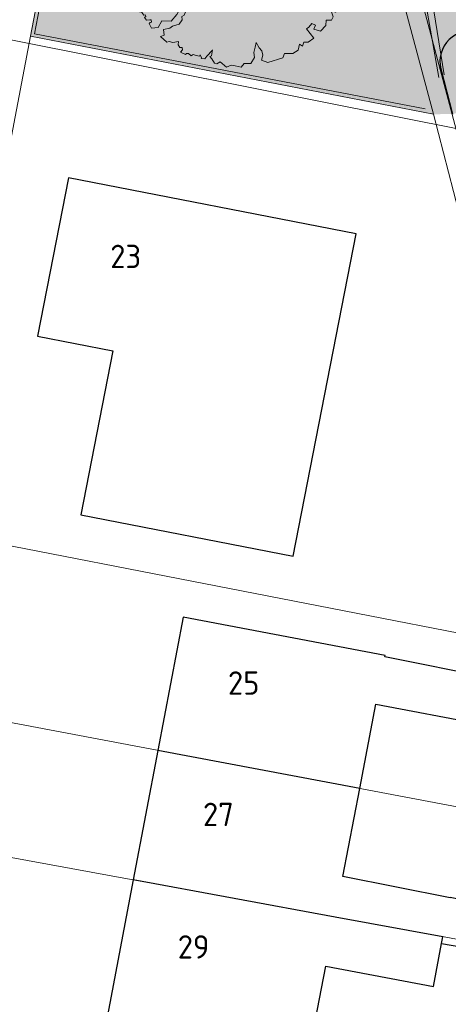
# Model space of a CAD drawing. Header units: metres. Extents: x 174282 to 175177, y 462028 to 462851.
# Tile 609 of 636: x 174434 to 174452, y 462555 to 462598. Entities that reach past the tile are written whole.
import ezdxf

# ---------------------------------------------------------------- set-up
doc = ezdxf.new("R2010")
doc.units = ezdxf.units.M
for name, color, linetype, lineweight in [('B-ME-GK-BESCHOEIING_DAMWAND_HOUT-G', 8, 'GK-BESCHOEIING', 18), ('B-ME-GR-BOOM-S', 8, 'Continuous', 20), ('B-ME-WH-WATERGANG_SLOOT_BODEM-G', 8, 'Continuous', 20), ('B-WE-OG-BEBOUWING-G', 8, 'Continuous', 30), ('B-WE-OG-BEBOUWING_HUISNUMMER-T20', 8, 'Continuous', 20), ('B-WE-OG-BOS-G', 8, 'Continuous', 20), ('B-WE-OG-TERREINAFSCHEIDING-G', 8, 'IE-TERREINAFSCHEIDING-KUNSTMATIG-DICHT', 20), ('B-WE-OG-WEG_VERHARD_OPEN -G', 8, 'Continuous', 20), ('B-XX-KG-GRENS_PERCEEL-G', 213, 'Continuous', 20), ('N-WE-AL-WERKGRENS-G', 173, 'AL-WERKGRENS', 20), ('N-WE-GR-PLANTVAK-V', 86, 'Continuous', 25), ('N-WE-WH-WATERGANG_INSTEEK-G', 50, 'Continuous', 25), ('N-WE-WH-WATERGANG_TALUD-V', 95, 'Continuous', 25)]:
    doc.layers.add(name, color=color, linetype=linetype, lineweight=lineweight)
doc.layers.add('N-WE-GR-GRAS_BERM-NECTAR-ONDER-MAAIMES-V', color=7, linetype='Continuous', lineweight=25, true_color=0xc4ff8a)
doc.styles.add('NLCS-ISO-M500-T20', font='NLCS-ISO.ttf', dxfattribs={"height": 1})
doc.linetypes.add('AL-WERKGRENS', pattern='A,10,[106,Afdeling.shx,S=1,R=0,X=0,Y=0],-2', length=12)
doc.linetypes.add('GK-BESCHOEIING', pattern='A,30,-5,[1,NLCS.SHX,S=1,R=0,X=0,Y=0],-5', length=40)
doc.linetypes.add('IE-TERREINAFSCHEIDING-KUNSTMATIG-DICHT', pattern='A,8,-1,[82,NLCS.SHX,S=0.75,R=90,X=0,Y=0],-1', length=10)

# ---------------------------------------------------------------- blocks, each defined once
blk = doc.blocks.new('boom')
blk.add_lwpolyline([(-0.3058869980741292, 1.961443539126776), (-0.367967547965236, 2.058375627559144), (-0.4348348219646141, 2.112359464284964), (-0.4631247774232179, 2.207472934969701), (-0.5531377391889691, 2.307727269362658), (-0.6209857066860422, 2.375745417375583), (-0.7266629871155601, 2.320002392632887), (-0.8640880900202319, 2.305284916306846), (-0.9726863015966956, 2.266609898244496), (-0.9458113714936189, 2.227808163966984), (-1.008520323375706, 2.215868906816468), (-1.03390285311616, 2.221838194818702), (-1.086159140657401, 2.23527011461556), (-1.117513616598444, 2.197960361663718), (-1.084666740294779, 2.169604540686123), (-1.135430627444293, 2.169604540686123), (-1.165292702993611, 2.165127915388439), (-1.249446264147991, 2.128632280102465), (-1.21374823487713, 2.083561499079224), (-1.238172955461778, 2.046001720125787), (-1.294538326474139, 2.021588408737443), (-1.271991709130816, 1.976517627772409), (-1.266355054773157, 1.907032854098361), (-1.228778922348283, 1.87322959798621), (-1.330235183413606, 1.893887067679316), (-1.364053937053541, 1.910788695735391), (-1.358417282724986, 1.967127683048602), (-1.424176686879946, 1.937080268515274), (-1.482420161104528, 1.940836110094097), (-1.493692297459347, 1.976517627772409), (-1.572603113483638, 1.910788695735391), (-1.514359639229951, 1.867595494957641), (-1.570723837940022, 1.860083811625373), (-1.615815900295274, 1.843182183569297), (-1.638361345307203, 1.865717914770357), (-1.702241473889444, 1.803745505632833), (-1.679694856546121, 1.732382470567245), (-1.763198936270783, 1.76855995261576), (-1.851489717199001, 1.662658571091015), (-1.745539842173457, 1.645008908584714), (-1.784387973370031, 1.57793787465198), (-1.85502083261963, 1.59911855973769), (-1.918591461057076, 1.595588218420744), (-1.900932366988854, 1.475567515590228), (-1.890337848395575, 1.47203717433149), (-1.943312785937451, 1.436737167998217), (-2.006882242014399, 1.450857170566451), (-2.02807127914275, 1.401436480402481), (-1.918591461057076, 1.352016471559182), (-1.794983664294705, 1.295535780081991), (-1.625464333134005, 1.267295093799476), (-1.636060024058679, 1.168454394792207), (-1.590148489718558, 1.140214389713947), (-1.505388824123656, 1.09432404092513), (-1.410034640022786, 1.111974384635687), (-1.304084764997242, 1.076673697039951), (-1.26170551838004, 1.006073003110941), (-1.349996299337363, 1.020193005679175), (-1.417098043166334, 1.059023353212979), (-1.473604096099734, 1.023723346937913), (-1.660781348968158, 0.9248826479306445), (-1.706692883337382, 1.101384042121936), (-1.752603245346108, 1.143744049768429), (-1.862084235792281, 1.073144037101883), (-1.939780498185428, 1.179044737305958), (-2.021009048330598, 1.207284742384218), (-2.112830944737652, 1.207284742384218), (-2.157668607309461, 1.233627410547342), (-2.207795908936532, 1.145943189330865), (-2.162274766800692, 1.111974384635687), (-2.179932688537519, 1.055493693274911), (-2.211717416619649, 1.041373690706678), (-2.265102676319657, 1.033418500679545), (-2.306358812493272, 0.9604088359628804), (-2.285881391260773, 0.9001723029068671), (-2.335325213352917, 0.8507516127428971), (-2.36357765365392, 0.8260412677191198), (-2.23643874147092, 0.7201405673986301), (-2.282350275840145, 0.6777805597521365), (-2.352983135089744, 0.6601302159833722), (-2.42008370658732, 0.6989605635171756), (-2.44127391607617, 0.5859991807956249), (-2.423615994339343, 0.5789391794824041), (-2.374173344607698, 0.5683495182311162), (-2.38476786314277, 0.5048088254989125), (-2.356514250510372, 0.4730384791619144), (-2.374173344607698, 0.3741977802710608), (-2.465995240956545, 0.3035970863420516), (-2.427147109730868, 0.236526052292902), (-2.437742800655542, 0.2012260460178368), (-2.508375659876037, 0.1518053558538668), (-2.487185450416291, 0.02472465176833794), (-2.448337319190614, 0.0106046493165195), (-2.416176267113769, -0.03011826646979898), (-2.416176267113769, -0.1056329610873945), (-2.442840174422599, -0.123401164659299), (-2.460616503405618, -0.1767057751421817), (-2.438396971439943, -0.2344522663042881), (-2.433952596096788, -0.2966413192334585), (-2.398399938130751, -0.2833149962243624), (-2.322850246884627, -0.2433367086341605), (-2.296186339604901, -0.2078003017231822), (-2.247301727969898, -0.2655467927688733), (-2.162863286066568, -0.2744312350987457), (-2.170781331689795, -0.412212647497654), (-2.219308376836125, -0.4221115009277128), (-2.295564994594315, -0.3943947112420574), (-2.347062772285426, -0.448839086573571), (-2.426291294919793, -0.4369604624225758), (-2.417377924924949, -0.5220912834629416), (-2.34508267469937, -0.5537682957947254), (-2.393609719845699, -0.6111823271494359), (-2.349044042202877, -0.6398890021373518), (-2.333198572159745, -0.7101722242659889), (-2.355987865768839, -0.7674179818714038), (-2.336416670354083, -0.8247080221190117), (-2.272109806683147, -0.8247080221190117), (-2.109946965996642, -0.8903817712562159), (-2.049833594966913, -0.8288998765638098), (-1.946385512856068, -0.8219134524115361), (-1.868099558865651, -0.7562390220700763), (-1.954772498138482, -0.8764089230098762), (-2.02606890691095, -0.8764089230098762), (-2.084783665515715, -0.9672351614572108), (-2.196619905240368, -0.9462752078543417), (-2.251139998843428, -1.030114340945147), (-2.214793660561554, -1.112556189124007), (-2.14674231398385, -1.126996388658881), (-2.119881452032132, -1.18313371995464), (-2.127207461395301, -1.255135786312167), (-2.094242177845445, -1.306391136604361), (-2.061276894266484, -1.301509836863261), (-2.033195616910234, -1.347883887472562), (-2.006334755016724, -1.373511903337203), (-1.983137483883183, -1.367409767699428), (-1.962381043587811, -1.402801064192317), (-1.996567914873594, -1.423547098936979), (-1.952614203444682, -1.480904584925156), (-1.881799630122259, -1.473582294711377), (-1.851276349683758, -1.476023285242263), (-1.84517192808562, -1.523617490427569), (-1.869590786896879, -1.535821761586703), (-1.89523006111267, -1.555347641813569), (-1.84293977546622, -1.650591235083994), (-1.701030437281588, -1.636952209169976), (-1.624783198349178, -1.495622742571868), (-1.419942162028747, -1.506018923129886), (-1.30532276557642, -1.364175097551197), (-1.231639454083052, -1.225058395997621), (-1.02696254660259, -1.195052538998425), (-0.9341758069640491, -1.083213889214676), (-0.8714082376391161, -0.9904691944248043), (-0.9478207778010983, -1.181413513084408), (-1.013317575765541, -1.26324698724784), (-1.100645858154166, -1.265974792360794), (-1.141581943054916, -1.377813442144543), (-1.196161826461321, -1.405091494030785), (-1.185246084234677, -1.473285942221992), (-1.253470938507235, -1.566029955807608), (-1.395380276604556, -1.609674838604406), (-1.449211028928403, -1.651869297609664), (-1.586414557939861, -1.683966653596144), (-1.572767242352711, -1.806074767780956), (-1.651909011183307, -1.830624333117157), (-1.512728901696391, -1.953374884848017), (-1.463606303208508, -1.94246366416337), (-1.389922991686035, -1.958829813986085), (-1.264387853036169, -1.937008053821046), (-1.274154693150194, -2.007791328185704), (-1.235320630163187, -2.06854835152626), (-1.186353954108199, -2.065173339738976), (-1.179600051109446, -2.117492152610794), (-1.220123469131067, -2.164747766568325), (-1.117126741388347, -2.220442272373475), (-1.091799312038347, -2.19850197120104), (-1.051275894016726, -2.200189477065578), (-0.9955564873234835, -2.244070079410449), (-0.9499673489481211, -2.220442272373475), (-0.8891822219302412, -2.242381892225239), (-0.8199550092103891, -2.252508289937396), (-0.8030696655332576, -2.225505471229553), (-0.7743658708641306, -2.28626249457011), (-0.7777434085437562, -2.306515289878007), (-0.7000729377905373, -2.313265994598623), (-0.6561731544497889, -2.252508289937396), (-0.5481107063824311, -2.129306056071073), (-0.5362910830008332, -2.119179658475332), (-0.5582409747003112, -2.244070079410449), (-0.5970762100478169, -2.262634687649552), (-0.5514870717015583, -2.309890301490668), (-0.4958825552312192, -2.403423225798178), (-0.4448970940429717, -2.420410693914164), (-0.3735162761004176, -2.376242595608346), (-0.2409529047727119, -2.488361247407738), (-0.1389796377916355, -2.447590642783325), (-0.05400308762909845, -2.457783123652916), (0.0785602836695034, -2.488361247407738), (0.1431426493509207, -2.41361570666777), (0.2791058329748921, -2.410218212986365), (0.3599697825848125, -2.285145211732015), (0.3450814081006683, -2.174336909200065), (0.3782689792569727, -2.059551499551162), (0.3982423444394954, -1.961784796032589), (0.4636675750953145, -2.077842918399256), (0.519553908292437, -2.138910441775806), (0.5372727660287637, -2.232924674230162), (0.5124666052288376, -2.340019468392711), (0.6494309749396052, -2.392442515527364), (0.9663755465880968, -2.28754941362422), (1.000460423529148, -2.199785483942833), (1.181574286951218, -2.196114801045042), (1.293255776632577, -2.126619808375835), (1.326109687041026, -1.995529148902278), (1.392091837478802, -2.040497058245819), (1.416086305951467, -1.956557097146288), (1.509061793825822, -1.956557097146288), (1.632029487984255, -1.8666219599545), (1.47607071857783, -1.668764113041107), (1.524057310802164, -1.632790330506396), (1.587187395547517, -1.556243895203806), (1.665020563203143, -1.590820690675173), (1.632029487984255, -1.674759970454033), (1.775952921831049, -1.717929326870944), (1.890494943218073, -1.594280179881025), (1.896397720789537, -1.480046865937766), (2.008382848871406, -1.480046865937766), (2.048199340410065, -1.412886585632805), (2.000917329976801, -1.286028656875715), (2.092993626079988, -1.310902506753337), (2.130321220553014, -1.261154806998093), (2.172626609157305, -1.221355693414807), (2.115390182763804, -1.149220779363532), (2.182581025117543, -1.096985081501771), (2.272168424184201, -1.069623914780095), (2.239817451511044, -0.9427659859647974), (2.304519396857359, -0.9203794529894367), (2.29207725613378, -0.8930176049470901), (2.080550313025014, -0.8656557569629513), (2.06810817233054, -0.7387978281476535), (1.854092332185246, -0.7910335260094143), (1.744596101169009, -0.7562097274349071), (1.65749759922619, -0.644276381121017), (1.450948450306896, -0.6393017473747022), (1.736858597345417, -0.6042783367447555), (1.796356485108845, -0.6887898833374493), (1.868380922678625, -0.6919203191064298), (1.927878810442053, -0.6418387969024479), (2.059401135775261, -0.7013102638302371), (2.159608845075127, -0.544807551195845), (2.316183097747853, -0.6105385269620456), (2.397601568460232, -0.5667178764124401), (2.428917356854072, -0.4884665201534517), (2.403849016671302, -0.3588439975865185), (2.471286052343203, -0.2970555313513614), (2.465665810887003, -0.2408834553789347), (2.431196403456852, -0.1345072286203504), (2.458827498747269, -0.0654611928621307), (2.48093214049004, -0.00746263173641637), (2.42566994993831, 0.03672726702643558), (2.44224813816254, 0.1416769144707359), (2.469879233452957, 0.1913905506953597), (2.458827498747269, 0.3073876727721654), (2.381459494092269, 0.3046258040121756), (2.265409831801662, 0.3791955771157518), (2.182516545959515, 0.3791955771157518), (2.35935485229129, 0.4316704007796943), (2.445011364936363, 0.4316704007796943), (2.431196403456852, 0.4896696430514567), (2.380280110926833, 0.6839297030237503), (2.325674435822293, 0.6644365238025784), (2.274970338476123, 0.7502056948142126), (2.232065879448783, 0.7852924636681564), (2.130657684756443, 0.7580028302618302), (2.255468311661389, 0.9568301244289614), (2.247667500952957, 1.027004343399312), (2.200863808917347, 1.097179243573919), (2.107255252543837, 1.143962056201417), (1.916137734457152, 1.077686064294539), (1.877133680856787, 0.9607290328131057), (1.830329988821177, 0.8710616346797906), (1.670414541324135, 0.8866559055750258), (1.533902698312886, 0.7657999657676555), (1.697717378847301, 0.9841204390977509), (1.818628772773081, 0.9880186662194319), (1.845931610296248, 1.151759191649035), (1.900536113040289, 1.198542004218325), (1.998045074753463, 1.22193341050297), (2.017222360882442, 1.394816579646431), (1.920916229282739, 1.451441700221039), (1.912237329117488, 1.565008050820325), (1.781351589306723, 1.716587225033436), (1.70282295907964, 1.706775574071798), (1.570305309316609, 1.760739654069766), (1.462328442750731, 1.741116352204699), (1.393614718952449, 1.824515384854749), (1.413246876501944, 1.903007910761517), (1.408339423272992, 2.006030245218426), (1.348060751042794, 2.065731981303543), (1.279852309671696, 2.105967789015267), (1.188162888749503, 2.123849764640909), (1.163563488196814, 2.169674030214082), (1.084173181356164, 2.192027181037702), (1.018201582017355, 2.250144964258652), (0.9432849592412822, 2.259085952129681), (0.8782699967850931, 2.241509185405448), (0.9028096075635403, 2.123770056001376), (0.8635452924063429, 2.084523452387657), (0.745752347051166, 2.020747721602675), (0.6623150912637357, 2.059994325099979), (0.6837140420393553, 2.248067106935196), (0.4365452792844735, 2.192450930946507), (0.495441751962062, 2.285661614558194), (0.4709009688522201, 2.423024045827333), (0.3187523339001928, 2.457364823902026), (0.2794880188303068, 2.413212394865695), (0.1567864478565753, 2.413212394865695), (0.08316527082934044, 2.462270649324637), (0.02917742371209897, 2.418118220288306), (-0.05691346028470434, 2.454903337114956), (-0.1622366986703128, 2.452458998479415), (-0.3862238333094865, 2.424999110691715), (-0.3586719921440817, 2.258476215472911), (-0.2992636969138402, 2.118135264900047), (-0.3058869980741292, 1.961443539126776)])
blk.add_circle((0, 0), 0.12)

msp = doc.modelspace()

# ---------------------------------------------------------------- hatches: boundary and pattern name
at = {"layer": 'N-WE-GR-GRAS_BERM-NECTAR-ONDER-MAAIMES-V'}
h = msp.add_hatch(color=256, dxfattribs=at)
h.dxf.hatch_style = 1
edge = h.paths.add_edge_path()
edge.add_line((174451.55, 462593.507), (174452.3756626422, 462593.5137308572))
edge.add_line((174452.3756626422, 462593.5137308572), (174451.874273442, 462595.4498633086))
edge.add_arc((174453.1327595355, 462595.7757662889), 1.299999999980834, 14.518618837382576, 194.5186188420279, ccw=False)
edge.add_line((174454.3912456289, 462596.101669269), (174454.9177042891, 462594.0687301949))
edge.add_line((174454.9177042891, 462594.0687301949), (174462.5609829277, 462587.9717294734))
edge.add_arc((174468.7969370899, 462595.7892019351), 10.00000000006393, 231.4208311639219, 265.2385246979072)
edge.add_line((174467.966859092, 462585.8237129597), (174470.4501510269, 462585.6168665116))
edge.add_arc((174469.7030808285, 462576.6479264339), 8.999999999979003, 3.0890956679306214, 85.23852469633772, ccw=False)
edge.add_line((174478.6900033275, 462577.1329253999), (174479.1990056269, 462567.7012264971))
edge.add_arc((174491.4891771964, 462568.3644925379), 12.30805585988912, 183.0890956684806, 234.1526042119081)
edge.add_arc((174469.6405202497, 462538.1233414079), 24.99999999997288, 41.671035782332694, 54.15260421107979, ccw=False)
edge.add_line((174488.3148796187, 462554.7446621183), (174491.7982687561, 462550.831010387))
edge.add_arc((174484.3285250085, 462544.1824821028), 10.00000000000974, 0.11168364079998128, 41.67103578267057, ccw=False)
edge.add_line((174494.3285060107, 462544.201974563), (174494.3530917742, 462531.5890377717))
edge.add_arc((174514.3530537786, 462531.628022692), 20.00000000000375, 180.1116836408, 200.1280481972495)
edge.add_line((174495.5745356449, 462524.7456352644), (174496.7901663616, 462521.4288002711))
edge.add_arc((174478.0116482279, 462514.5464128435), 20.00000000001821, -7.255982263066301, 20.128048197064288, ccw=False)
edge.add_arc((174517.6913189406, 462509.4943110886), 20.00000000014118, 172.7440177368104, 195.3369620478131)
edge.add_arc((174472.3651303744, 462497.0630348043), 26.99999999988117, -57.697869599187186, 15.33696204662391, ccw=False)
edge.add_line((174486.7934923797, 462474.2415017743), (174462.5468900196, 462458.9121741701))
edge.add_line((174462.5468900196, 462458.9121741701), (174463.6867683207, 462454.7762875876))
edge.add_line((174463.6867683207, 462454.7762875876), (174484.6251514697, 462460.5470475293))
edge.add_line((174484.6251514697, 462460.5470475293), (174500.7641837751, 462465.0259726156))
edge.add_line((174500.7641837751, 462465.0259726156), (174499.8438915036, 462468.3669805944))
edge.add_arc((174514.9512371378, 462472.5283515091), 15.66999999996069, 131.7648477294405, 195.4004041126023, ccw=False)
edge.add_line((174504.5138422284, 462484.2163662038), (174501.3189315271, 462543.8708265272))
edge.add_line((174501.3189315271, 462543.8708265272), (174476.2659198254, 462595.3048206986))
edge.add_arc((174468.5022701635, 462614.4614023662), 20.66999944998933, 224.819030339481, 292.06139497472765, ccw=False)
edge.add_arc((174444.6898391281, 462590.7989217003), 12.90000000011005, 44.8190316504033, 70.3154492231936)
edge.add_line((174449.0350930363, 462602.9450638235), (174451.55, 462593.507))
at = {"layer": 'N-WE-GR-PLANTVAK-V'}
h = msp.add_hatch(color=256, dxfattribs=at)
h.dxf.hatch_style = 1
edge = h.paths.add_edge_path()
edge.add_arc((174444.6898391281, 462590.7989216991), 12.90000000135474, 70.31544922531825, 87.2533835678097)
edge.add_line((174445.3079960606, 462603.6841024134), (174435.7962013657, 462604.1404236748))
edge.add_line((174435.7962013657, 462604.1404236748), (174435.6244873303, 462603.2433982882))
edge.add_line((174435.6244873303, 462603.2433982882), (174434.2989999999, 462596.8510000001))
edge.add_line((174434.2989999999, 462596.8510000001), (174451.55, 462593.507))
edge.add_line((174451.55, 462593.507), (174449.0350930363, 462602.9450638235))
at = {"layer": 'N-WE-WH-WATERGANG_TALUD-V'}
h = msp.add_hatch(color=256, dxfattribs=at)
h.dxf.hatch_style = 1
h.paths.add_polyline_path([(174451.874273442, 462595.4498633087), (174452.3756626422, 462593.5137308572), (174453.3921321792, 462593.7769601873), (174452.890742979, 462595.7130926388, -1), (174453.3747760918, 462595.8384399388), (174453.8761652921, 462593.9023074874), (174454.8926348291, 462594.1655368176), (174454.3912456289, 462596.101669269, 1)])

# ---------------------------------------------------------------- linework, layer by layer
at = {"layer": 'B-ME-GK-BESCHOEIING_DAMWAND_HOUT-G'}
msp.add_line((174451.7867671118, 462595.0773157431), (174451.2590822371, 462598.0850486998), dxfattribs=at)
at = {"layer": 'B-ME-WH-WATERGANG_SLOOT_BODEM-G'}
msp.add_lwpolyline([(174452.0131563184, 462595.1989521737), (174451.2000170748, 462600.2446038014)], dxfattribs=at)
at = {"layer": 'B-WE-OG-BEBOUWING-G'}
for p, q in [((174439.756, 462566.2530000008), (174438.7, 462560.7010000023)), ((174448.4010000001, 462564.6220000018), (174439.756, 462566.2530000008))]:
    msp.add_line(p, q, dxfattribs=at)
for points in [[(174448.239, 462588.3810000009), (174435.92, 462590.7850000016), (174434.599, 462584.0030000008), (174437.828, 462583.3729999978), (174436.459, 462576.3470000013), (174445.547, 462574.5730000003), (174448.239, 462588.3810000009)], [(174448.4010000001, 462564.6220000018), (174449.091, 462568.2260000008), (174453.61, 462567.3700000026), (174454.03, 462569.3400000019), (174449.479, 462570.2550000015), (174449.49, 462570.3119999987), (174440.8410000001, 462571.9590000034), (174439.756, 462566.2530000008)], [(174451.905, 462557.9810000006), (174455.23, 462557.4100000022), (174455.274, 462557.6380000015), (174455.59, 462559.2900000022), (174452.273, 462559.9570000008), (174452.27, 462559.9399999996), (174447.677, 462560.8450000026), (174448.4010000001, 462564.6220000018)], [(174438.7, 462560.7010000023), (174437.596, 462554.8990000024), (174446.224, 462553.2540000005), (174446.942, 462557.0030000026), (174451.56, 462556.1300000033), (174451.905, 462557.9810000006)], [(174451.905, 462557.9810000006), (174451.958, 462558.2680000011), (174447.346, 462559.1140000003), (174438.7, 462560.7010000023)]]:
    msp.add_lwpolyline(points, dxfattribs=at)
at = {"layer": 'B-WE-OG-BOS-G'}
msp.add_lwpolyline([(174437.2508635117, 462611.4390835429), (174434.4701773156, 462596.94733762), (174451.2059313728, 462593.7429659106)], dxfattribs=at)
at = {"layer": 'B-WE-OG-TERREINAFSCHEIDING-G', "ltscale": 0.5}
msp.add_lwpolyline([(174476.337, 462500.0000000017), (174469.2750000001, 462527.7549999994), (174459.725, 462565.1340000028), (174453.449, 462589.3689999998), (174449.825, 462602.9930000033)], dxfattribs=at)
at = {"layer": 'B-WE-OG-WEG_VERHARD_OPEN -G'}
for points in [[(174437.0917791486, 462611.4403362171), (174434.2990000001, 462596.8510000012)], [(174434.2990000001, 462596.8510000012), (174431.94, 462584.529999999), (174427.31, 462559.7899999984), (174426.567, 462555.7080000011)]]:
    msp.add_lwpolyline(points, dxfattribs=at)
at = {"layer": 'B-XX-KG-GRENS_PERCEEL-G', "flags": 128}
for points in [[(174451.55, 462593.507), (174448.39, 462605.366), (174448.227, 462605.977)], [(174451.55, 462593.507), (174434.299, 462596.851), (174431.94, 462584.53), (174430.275, 462575.636)], [(174457.545, 462570.32), (174451.55, 462593.507)], [(174457.545, 462570.32), (174430.275, 462575.636)], [(174459.537, 462562.712), (174455.735, 462563.238), (174428.903, 462568.301)], [(174461.212, 462556.505), (174452.246, 462558.215), (174427.853, 462562.691)]]:
    msp.add_lwpolyline(points, dxfattribs=at)
at = {"layer": 'N-WE-AL-WERKGRENS-G', "flags": 128}
msp.add_lwpolyline([(174681.5973007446, 462243.5125462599), (174681.058, 462261.019), (174682.966, 462284.801), (174683.583, 462297.765), (174686.249, 462320.652), (174688.507, 462336.11), (174690.024, 462341.923), (174715.341, 462404.33), (174717.601, 462411.68), (174737.648, 462460.859), (174741.719, 462470.505), (174748.8174954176, 462487.3586613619), (174674.4426188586, 462494.0136810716, 0.04199874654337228), (174666.0577772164, 462494.0580673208), (174643.5965542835, 462492.2877370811, -0.02119842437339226), (174639.3615599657, 462492.1340915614), (174613.9155730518, 462492.2899863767), (174609.2232672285, 462496.2598588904), (174608.9575721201, 462517.182709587), (174610.5956108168, 462533.7283149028), (174610.9540414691, 462546.9261407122), (174609.5377019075, 462546.9261407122), (174609.5576061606, 462563.2145506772), (174618.4041220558, 462564.58360208), (174617.8821627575, 462574.521242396), (174609.6591004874, 462573.6964514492), (174609.1962527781, 462609.6936768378), (174614.4864065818, 462610.5266680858), (174612.9706969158, 462619.9735749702), (174609.0880396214, 462619.5310938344), (174608.9272320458, 462630.6163253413), (174611.9378306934, 462638.3239748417), (174653.3349444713, 462646.1372608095), (174694.6818985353, 462654.970900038), (174753.65584954, 462669.6940842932), (174754.2374067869, 462666.5807575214), (174760.4149001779, 462667.3878026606), (174761.8521453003, 462678.247315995), (174772.3394313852, 462679.7783996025), (174801.2688373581, 462672.4202533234), (174803.3914212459, 462678.6153061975), (174801.3912631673, 462679.5941639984), (174797.2767374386, 462686.2291198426), (174795.7751198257, 462697.8273500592), (174787.848539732, 462696.8455267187), (174788.4591136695, 462691.5931226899), (174783.4545685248, 462686.9545733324), (174765.0261672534, 462688.3792341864), (174763.0242693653, 462691.2723908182), (174740.9829572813, 462686.155677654), (174741.9639806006, 462681.4808580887), (174695.5872891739, 462670.3409632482), (174674.2147626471, 462665.2945028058), (174611.4374820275, 462653.0732600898), (174598.8645312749, 462662.13523327), (174595.0223441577, 462656.9130516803), (174598.2662547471, 462653.8008350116), (174601.5634410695, 462645.0663725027), (174585.1842807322, 462641.5586732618), (174585.8464585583, 462637.5875608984), (174468.1056243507, 462610.7709373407), (174467.2560214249, 462614.5686403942), (174459.4445290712, 462613.0280098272), (174458.9501893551, 462618.3943176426), (174449.1204393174, 462618.0455648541), (174449.2902757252, 462624.9096309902), (174429.9505628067, 462629.3682605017), (174428.4125051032, 462620.5774745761), (174434.3719258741, 462618.9092756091), (174430.6410069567, 462597.2567441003), (174453.0229303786, 462592.7961489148), (174457.7870609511, 462586.5717323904), (174474.7794898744, 462527.6626612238), (174488.3963974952, 462479.3962233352), (174491.1789970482, 462461.4260860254), (174515.9643294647, 462468.2096916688), (174535.6773629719, 462396.0507231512), (174500.8343877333, 462386.5209101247), (174501.8615933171, 462382.6610135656), (174505.4836250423, 462383.6990470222), (174513.3867074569, 462351.3168631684), (174573.0903066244, 462348.6251340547), (174564.8637000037, 462275.1553162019), (174544.951, 462280.682), (174541.1711676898, 462282.4329223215), (174531.995, 462278.877), (174531.51, 462278.619), (174530.322, 462277.987), (174523.197, 462274.196), (174512.77, 462266.76), (174511.323, 462265.728), (174510.321, 462265.106), (174492.908, 462254.307), (174458.682, 462233.081), (174458.2736990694, 462228.2999955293), (174437.2115027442, 462215.4506787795), (174430.6775455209, 462218.3936992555), (174424.1837800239, 462214.1380009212), (174422.6535519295, 462205.2010971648), (174428.0210119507, 462195.9942083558), (174430.5816283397, 462197.2740921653), (174431.8292734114, 462199.5886350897), (174481.4636288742, 462229.3806376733), (174511.7460260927, 462247.9955950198), (174520.1082227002, 462251.9168407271), (174528.9933470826, 462255.0447097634), (174538.3891990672, 462257.2736030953), (174544.5280939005, 462258.2922262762), (174554.3216816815, 462259.2606468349), (174563.5931634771, 462259.1911823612), (174572.8653587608, 462258.1660508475), (174582.1605825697, 462256.1491685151), (174620.668, 462248.404), (174620.813, 462250.715), (174679.071, 462234.3), (174681.5973007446, 462243.5125462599)], format="xyb", dxfattribs=at)
at = {"layer": 'N-WE-WH-WATERGANG_INSTEEK-G'}
msp.add_line((174451.8742734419, 462595.4498633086), (174452.3756626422, 462593.5137308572), dxfattribs=at)
msp.add_arc((174453.1327595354, 462595.7757662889), 1.29999999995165, 14.51861883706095, 194.5186188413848, dxfattribs=at)

# ---------------------------------------------------------------- block references
at = {"layer": 'B-ME-GR-BOOM-S', "xscale": 2, "yscale": 2}
msp.add_blockref('boom', (174443.1694311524, 462600.501893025), dxfattribs=at)

# ---------------------------------------------------------------- texts
at = {"layer": 'B-WE-OG-BEBOUWING_HUISNUMMER-T20', "style": 'NLCS-ISO-M500-T20'}
for s, p in [('23', (174437.713, 462586.9160000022)), ('25', (174442.754, 462568.6390000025)), ('27', (174441.684, 462563.0100000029)), ('29', (174440.604, 462557.3330000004))]:
    msp.add_text(s, height=1, dxfattribs=at).set_placement(p)

doc.saveas('drawing.dxf')
